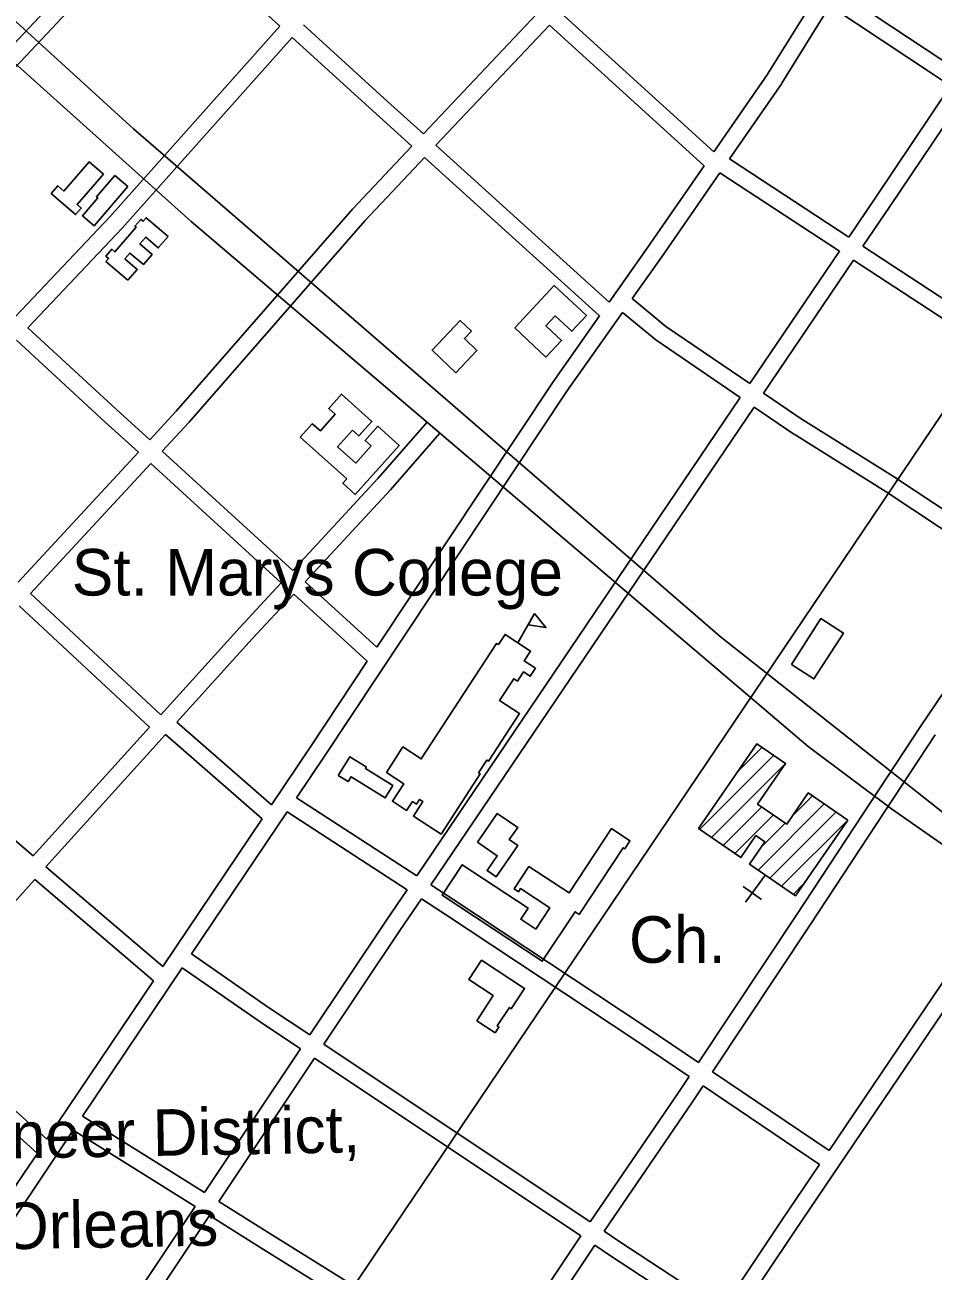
# Model space of a CAD drawing. Extents: x 3651524 to 3689615, y 505651 to 531377.
# Drawn here: x 3661657 to 3663276, y 523666 to 525888 of the extents above; entities that cross this region are included whole.
import ezdxf

# ---------------------------------------------------------------- set-up
doc = ezdxf.new("R2010")
doc.units = 0
for name, color, linetype in [('V-BLDG-IDEN', 7, 'Continuous'), ('V-BLDG-OTLN', 7, 'Continuous'), ('V-ROAD-CNTR', 7, 'Continuous'), ('V-SITE-OTLN', 7, 'Continuous'), ('V-SITE-OTLN-IDEN', 7, 'Continuous'), ('V-TOPO-GNAM-IDEN', 7, 'Continuous')]:
    doc.layers.add(name, color=color, linetype=linetype)

msp = doc.modelspace()

# ---------------------------------------------------------------- linework, layer by layer
at = {"layer": 'V-BLDG-OTLN'}
msp.add_line((3662535.609, 524786.267), (3662565.444, 524838.324), dxfattribs=at)
for points in [[(3661796.876, 525621.847), (3661749.827, 525567.725), (3661757.142, 525561.372), (3661747.126, 525549.845), (3661703.544, 525587.729), (3661715.21, 525601.15), (3661725.998, 525591.77), (3661771.413, 525643.982)], [(3661840.211, 525599.811), (3661780.479, 525529.959), (3661759.551, 525547.857), (3661786.664, 525579.566), (3661784.098, 525581.759), (3661817.069, 525619.598)], [(3661840.465, 525432.7), (3661801.16, 525466.353), (3661805.787, 525471.755), (3661801.148, 525475.726), (3661811.65, 525487.99), (3661817.036, 525483.376), (3661854.865, 525527.553), (3661852.981, 525529.167), (3661863.343, 525541.271), (3661867.333, 525537.852), (3661872.801, 525544.242), (3661911.934, 525510.737), (3661894.575, 525490.466), (3661872.08, 525509.727), (3661861.695, 525497.599), (3661883.555, 525478.878), (3661867.898, 525460.594), (3661843.771, 525481.254), (3661835.063, 525471.081), (3661857.142, 525452.172)], [(3662530.035, 525347.562), (3662600.519, 525423.234), (3662657.804, 525369.876), (3662631.69, 525341.84), (3662602.423, 525369.101), (3662585.749, 525351.2), (3662613.504, 525325.348), (3662585.808, 525295.613)], [(3662425.03, 525267.852), (3662382.677, 525308.12), (3662432.812, 525360.846), (3662452.868, 525341.777), (3662440.347, 525328.608), (3662462.642, 525307.405)], [(3662240.659, 525165.188), (3662214.113, 525135.588), (3662246.535, 525106.515), (3662274.049, 525137.196), (3662263.211, 525146.916), (3662285.924, 525172.243), (3662324.18, 525137.935), (3662245.836, 525050.572), (3662223.538, 525070.568), (3662230.587, 525078.429), (3662147.565, 525152.882), (3662169.063, 525176.856), (3662183.536, 525163.877), (3662210.207, 525193.62), (3662198.372, 525204.233), (3662221.127, 525229.61), (3662275.381, 525180.958), (3662252.068, 525154.958)], [(3662565.444, 524838.324), (3662585.728, 524813.384), (3662553.956, 524818.28)], [(3663023.517, 524747.263), (3663076.017, 524829.227), (3663116.14, 524803.527), (3663063.639, 524721.564)], [(3662301.267, 524554.98), (3662330.812, 524600.268), (3662363.492, 524578.948), (3662497.838, 524784.885), (3662500.939, 524782.861), (3662512.795, 524801.035), (3662558.359, 524771.311), (3662546.919, 524753.771), (3662567.081, 524740.619), (3662557.734, 524726.291), (3662545.553, 524734.24), (3662534.78, 524717.727), (3662528.274, 524721.97), (3662502.997, 524683.226), (3662538.729, 524659.916), (3662483.367, 524575.055), (3662480.414, 524576.982), (3662465.535, 524554.171), (3662468.702, 524552.107), (3662398.701, 524444.804), (3662349.432, 524476.945), (3662366.314, 524502.824), (3662360.379, 524506.695), (3662354.812, 524498.165), (3662347.62, 524502.859), (3662337.355, 524487.126), (3662312.058, 524503.631), (3662332.333, 524534.713)], [(3662215.21, 524549.481), (3662235.86, 524582.929), (3662265.472, 524564.653), (3662263.783, 524561.911), (3662312.984, 524531.537), (3662299.357, 524509.464), (3662238.183, 524547.231), (3662232.85, 524538.59)], [(3662463.727, 524430.284), (3662499.024, 524481.816), (3662535.407, 524456.895), (3662520.452, 524435.066), (3662535.339, 524424.869), (3662496.956, 524368.836), (3662480.834, 524379.878), (3662498.871, 524406.21)], [(3662567.591, 524275.416), (3662592.511, 524313.15), (3662540.308, 524347.624), (3662536.693, 524342.15), (3662529.062, 524347.19), (3662555.42, 524387.106), (3662626.883, 524339.912), (3662702.62, 524454.598), (3662735.433, 524432.928), (3662726.178, 524418.909), (3662723.565, 524420.636), (3662644.94, 524301.573), (3662637.619, 524306.41), (3662579.246, 524218.019), (3662400.626, 524335.975), (3662436.523, 524390.333), (3662553.917, 524312.808), (3662540.877, 524293.058)], [(3662495.1, 524090.398), (3662462.23, 524111.959), (3662491.643, 524156.802), (3662448.222, 524185.286), (3662470.973, 524219.968), (3662547.67, 524169.659), (3662523.893, 524133.412), (3662520.518, 524135.628), (3662498.92, 524102.702), (3662501.891, 524100.75)]]:
    msp.add_lwpolyline(points, close=True, dxfattribs=at)
at = {"layer": 'V-ROAD-CNTR'}
for points in [[(3662939.923, 524671.627), (3663556.362, 525585.991), (3664184.93, 526525.227), (3664593.526, 527125.754), (3664954.368, 527669.074), (3665094.157, 527888.096), (3665238.971, 528097.362)], [(3663344.161, 524443.476), (3662896.215, 524797.415), (3661850.172, 525702.548), (3660405.103, 527021.233), (3660409.707, 527021.285)], [(3660424.509, 526911.081), (3660424.472, 526911.359), (3660464.142, 526879.962), (3660704.384, 526669.45), (3661468.044, 525973.317), (3661953.079, 525537.429), (3663053.119, 524600.942), (3663202.07, 524489.981)], [(3661395.006, 525592.784), (3661532.053, 525742.91), (3661785.226, 526012.084), (3661867.134, 526104.782)], [(3661417.143, 525572.536), (3661554.059, 525722.519), (3661807.398, 525991.87), (3661889.367, 526084.638)], [(3662111.228, 525885.906), (3662090.394, 525904.879), (3661939.231, 526039.459), (3661889.368, 526084.637)], [(3663108.006, 525947.838), (3663294.965, 525823.42), (3663324.139, 525804.176)], [(3662981.019, 525800.132), (3663067.191, 525938.964)], [(3663006.509, 525784.312), (3663092.178, 525922.336)], [(3663092.178, 525922.336), (3663278.395, 525798.41), (3663307.4, 525779.279)], [(3662569.586, 525907.859), (3662367.35, 525693.578)], [(3662885.35, 525661.904), (3662612.404, 525909.518)], [(3662111.228, 525885.907), (3661807.9, 525545.814), (3661640.049, 525368.149)], [(3662367.351, 525693.577), (3662303.228, 525751.636), (3662153.379, 525888.096)], [(3662591.809, 525887.698), (3662389.594, 525673.439)], [(3662868.132, 525637.018), (3662591.809, 525887.696)], [(3662133.41, 525865.708), (3661830.002, 525525.524), (3661662.106, 525347.812)], [(3662346.755, 525671.755), (3662283.06, 525729.427), (3662133.41, 525865.706)], [(3662981.429, 525800.757), (3662885.351, 525661.905)], [(3663006.099, 525783.687), (3662912.992, 525649.129)], [(3663174.157, 525581.1), (3663307.4, 525779.278)], [(3663199.053, 525564.362), (3663332.444, 525762.759)], [(3662346.755, 525671.756), (3662240.97, 525559.67), (3661926.519, 525199.144), (3661879.323, 525148.061)], [(3662698.491, 525393.75), (3662389.594, 525673.438)], [(3662368.999, 525651.617), (3662263.192, 525539.508), (3661948.845, 525179.102), (3661901.477, 525127.832)], [(3662681.069, 525369.053), (3662368.998, 525651.615)], [(3662868.132, 525637.02), (3662767.508, 525491.596), (3662698.491, 525393.75)], [(3662912.992, 525649.129), (3663125.859, 525509.711)], [(3662895.917, 525624.451), (3662792.1, 525474.414), (3662739.548, 525399.912)], [(3662895.916, 525624.451), (3663109.046, 525484.861)], [(3663174.181, 525581.136), (3663125.859, 525509.71)], [(3663199.029, 525564.326), (3663150.958, 525493.272)], [(3663109.047, 525484.86), (3662949.07, 525248.395)], [(3663150.958, 525493.272), (3663388.655, 525337.59)], [(3663134.146, 525468.422), (3662973.853, 525231.49)], [(3663134.145, 525468.422), (3663372.219, 525312.494)], [(3662949.07, 525248.394), (3662799.764, 525350.237), (3662739.548, 525399.912)], [(3662722.208, 525375.328), (3662623.132, 525234.871), (3662190.779, 524583.957), (3662140.891, 524509.666)], [(3662681.069, 525369.053), (3662598.374, 525251.818), (3662284.012, 524778.542)], [(3662932.26, 525223.547), (3662781.728, 525326.225), (3662722.208, 525375.327)], [(3661879.323, 525148.061), (3661820.269, 525201.983), (3661662.107, 525347.811)], [(3661858.964, 525126.026), (3661799.987, 525179.877), (3661641.502, 525326.003)], [(3662932.259, 525223.548), (3662355.242, 524370.648)], [(3663044.598, 525183.235), (3662973.853, 525231.49)], [(3662957.043, 525206.643), (3662380.417, 524354.32)], [(3663027.692, 525158.451), (3662957.043, 525206.642)], [(3662134.232, 524915.304), (3662286.26, 525078.856), (3662373.723, 525179.525)], [(3663044.103, 525183.558), (3663213.118, 525077.768)], [(3662156.387, 524895.075), (3662308.576, 525058.8), (3662396.369, 525159.849)], [(3663028.187, 525158.128), (3663197.202, 525052.338)], [(3661858.964, 525126.026), (3661644.896, 524894.327)], [(3662134.233, 524915.304), (3661901.477, 525127.832)], [(3661881.119, 525105.797), (3661666.865, 524873.895)], [(3662113.807, 524893.33), (3661881.119, 525105.797)], [(3663447.171, 524922.7), (3663208.788, 525080.473)], [(3663430.356, 524897.854), (3663192.23, 525055.455)], [(3661899.088, 524657.916), (3662039.667, 524813.571), (3662113.807, 524893.33)], [(3662284.012, 524778.541), (3662156.388, 524895.075)], [(3663254.914, 524638.623), (3663430.355, 524897.853)], [(3661899.09, 524657.916), (3661666.865, 524873.895)], [(3661927.591, 524644.716), (3662061.787, 524793.303), (3662135.962, 524873.101)], [(3662267.215, 524753.254), (3662135.962, 524873.101)], [(3661878.979, 524635.65), (3661646.506, 524851.86)], [(3662267.216, 524753.255), (3662165.831, 524600.619), (3662096.481, 524497.345)], [(3662939.923, 524671.627), (3662283.158, 523697.88), (3661053.666, 521862.612), (3660883.673, 521614.704), (3660848.114, 521559.045)], [(3661671.457, 524405.871), (3661878.978, 524635.649)], [(3662096.481, 524497.344), (3661927.592, 524644.716)], [(3663254.803, 524638.457), (3663032.12, 524299.782), (3662857.768, 524037.527)], [(3661671.458, 524405.87), (3661547.122, 524512.065), (3661431.377, 524616.867)], [(3661694.277, 524386.379), (3661907.48, 524622.449)], [(3662079.622, 524472.239), (3661907.482, 524622.449)], [(3663279.869, 524621.975), (3663057.146, 524283.236), (3662882.634, 524020.742)], [(3662355.243, 524370.647), (3662140.892, 524509.666)], [(3662124.165, 524484.758), (3661953.844, 524231.124)], [(3662338.429, 524345.794), (3662124.165, 524484.757)], [(3663738.632, 524114.863), (3663202.07, 524489.981)], [(3662079.622, 524472.241), (3661902.526, 524208.518)], [(3661902.526, 524208.517), (3661694.279, 524386.38)], [(3661454.41, 524121.211), (3661537.574, 524212.87), (3661674.162, 524364.107)], [(3661885.689, 524183.445), (3661674.163, 524364.107)], [(3662338.429, 524345.796), (3662300.433, 524289.633), (3662164.901, 524086.708)], [(3662857.769, 524037.525), (3662762.781, 524101.638), (3662421.601, 524327.61), (3662380.417, 524354.32)], [(3662363.603, 524329.468), (3662325.331, 524272.897), (3662189.858, 524070.06)], [(3662841.159, 524012.542), (3662746.107, 524076.698), (3662405.155, 524302.518), (3662363.603, 524329.467)], [(3663090.557, 523880.402), (3663399.811, 524338.19)], [(3663030.326, 523737.65), (3663424.671, 524321.396)], [(3662164.901, 524086.707), (3662091.099, 524135.937), (3661953.844, 524231.124)], [(3661937.117, 524206.216), (3661759.637, 523941.92)], [(3662148.239, 524061.76), (3662074.225, 524111.131), (3661937.117, 524206.216)], [(3661885.69, 524183.446), (3661695.781, 523900.641)], [(3661695.781, 523900.64), (3661571.778, 524012.379), (3661485.484, 524094.843), (3661454.41, 524121.211)], [(3661678.886, 523875.481), (3661551.37, 523990.387), (3661465.398, 524072.541), (3661434.241, 524098.98)], [(3662148.239, 524061.76), (3661977.039, 523805.432)], [(3662664.766, 523753.269), (3662189.858, 524070.059)], [(3662173.196, 524045.113), (3662002.457, 523789.475)], [(3662647.99, 523728.399), (3662173.196, 524045.112)], [(3662841.159, 524012.544), (3662822.184, 523984.002), (3662664.766, 523753.269)], [(3663090.558, 523880.402), (3662882.635, 524020.742)], [(3662866.025, 523995.759), (3662847.068, 523967.244), (3662689.724, 523736.621)], [(3663073.763, 523855.543), (3662866.025, 523995.758)], [(3661977.04, 523805.431), (3661759.637, 523941.92)], [(3661742.904, 523917.003), (3661680.714, 523824.39), (3661574.539, 523665.548)], [(3661960.371, 523780.474), (3661742.905, 523917.002)], [(3661678.886, 523875.482), (3661655.79, 523841.088), (3661549.811, 523682.537)], [(3663005.466, 523754.444), (3663073.763, 523855.543)], [(3662243.147, 523639.044), (3662098.178, 523729.38), (3662002.457, 523789.474)], [(3661960.371, 523780.476), (3661787.602, 523521.799)], [(3661985.789, 523764.518), (3661812.844, 523505.578)], [(3662227.282, 523613.582), (3662082.27, 523703.946), (3661985.789, 523764.517)], [(3663005.44, 523754.404), (3662900.35, 523597.774)], [(3662647.99, 523728.399), (3662468.853, 523459.783)], [(3663030.352, 523737.69), (3662870.099, 523498.841), (3662669.352, 523199.499), (3662563.162, 523035.055), (3662539.519, 522985.006)], [(3662900.351, 523597.773), (3662715.922, 523719.145), (3662689.724, 523736.621)], [(3662672.946, 523711.751), (3662494.353, 523443.948)], [(3662883.635, 523572.861), (3662699.352, 523694.137), (3662672.946, 523711.751)]]:
    msp.add_lwpolyline(points, dxfattribs=at)
at = {"layer": 'V-SITE-OTLN'}
for p, q in [((3662928.313, 524557.208), (3662971.013, 524599.909)), ((3662860.006, 524453.547), (3662991.954, 524585.494)), ((3662880.947, 524439.132), (3663012.894, 524571.079)), ((3663025.656, 524477.775), (3663061.093, 524513.212)), ((3662901.888, 524424.717), (3662970.648, 524493.478)), ((3662922.828, 524410.303), (3662991.589, 524479.063)), ((3662964.076, 524380.84), (3663082.034, 524498.797)), ((3662985.017, 524366.425), (3663102.974, 524484.383)), ((3662969.031, 524421.15), (3663012.53, 524464.649)), ((3663005.958, 524352.011), (3663123.915, 524469.968)), ((3662977.251, 524372.138), (3662941.874, 524323.677)), ((3662937.513, 524351.623), (3662969.82, 524328.038)), ((3663026.898, 524337.596), (3663045.826, 524356.524))]:
    msp.add_line(p, q, dxfattribs=at)
msp.add_lwpolyline([(3663123.915, 524469.968), (3663030.901, 524334.841), (3662948.611, 524391.485), (3662975.991, 524431.261), (3662960.088, 524442.208), (3662933.208, 524403.158), (3662857.937, 524454.971), (3662961.984, 524606.124), (3663013.059, 524570.966), (3662963.233, 524498.582), (3663015.305, 524462.738), (3663053.6, 524518.37)], close=True, dxfattribs=at)

# ---------------------------------------------------------------- texts
at = {"layer": 'V-BLDG-IDEN'}
msp.add_text('St. Marys College', height=82.99983, dxfattribs=at).set_placement((3661740.219, 524870.397))
at = {"layer": 'V-SITE-OTLN-IDEN'}
msp.add_text('Ch.', height=82.9998, dxfattribs=at).set_placement((3662733.793, 524215.3))
at = {"layer": 'V-TOPO-GNAM-IDEN'}
for s, p in [('U. S. Army Engineer District,', (3660842.883, 523851.913)), ('New Orleans', (3661360.71, 523699.586))]:
    msp.add_text(s, height=82.99983, rotation=1.0368, dxfattribs=at).set_placement(p)

doc.saveas('drawing.dxf')
